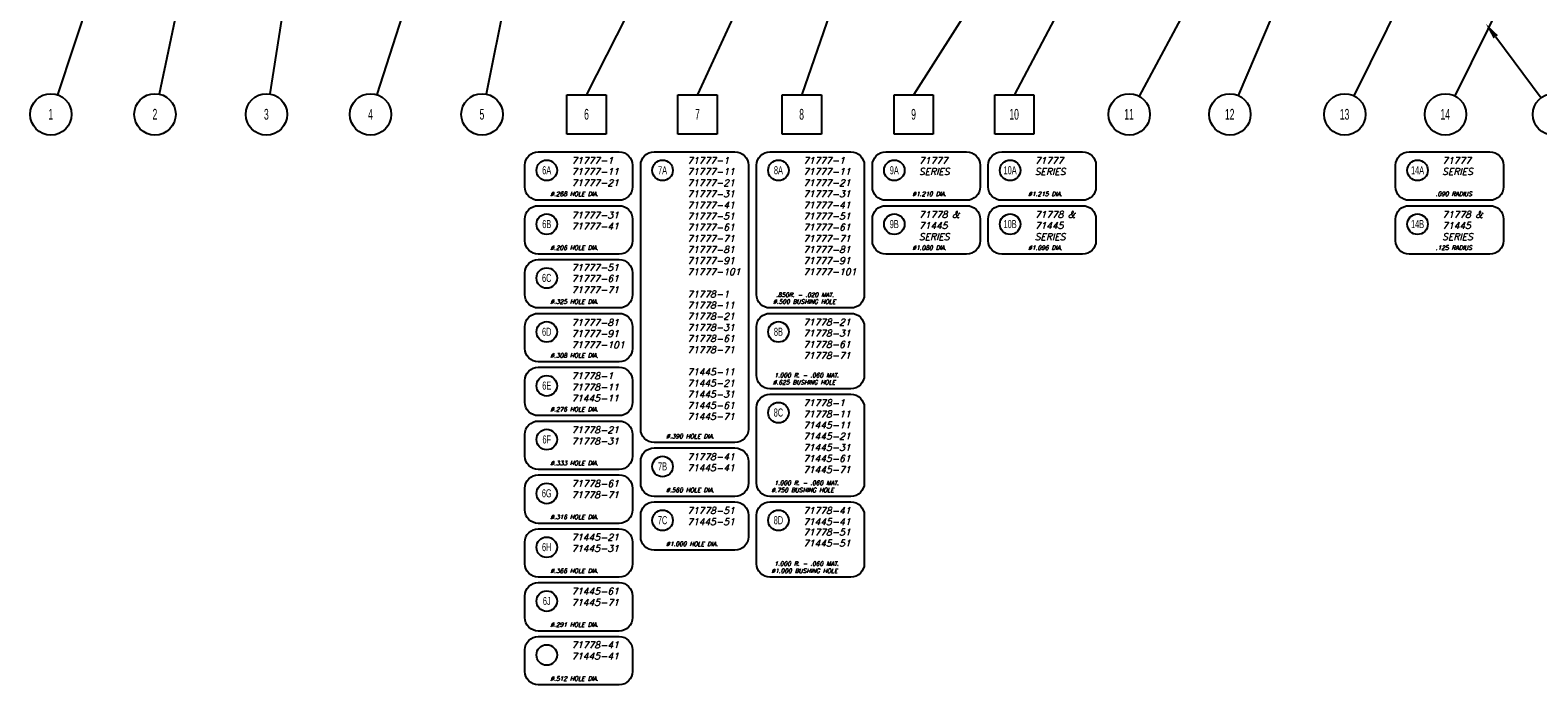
# Model space of a CAD drawing. Header units: inches. Extents: x 220 to 877, y 4 to 174.
# Tile 339 of 656: x 405 to 419, y 144 to 150. Entities that reach past the tile are written whole.
import ezdxf

# ---------------------------------------------------------------- set-up
doc = ezdxf.new("R2010")
doc.units = ezdxf.units.IN
doc.header["$LTSCALE"] = 0.5
doc.header["$MEASUREMENT"] = 0
for name, color, linetype in [('APP-M-S', 30, 'Continuous'), ('SID-M-D', 42, 'Continuous'), ('SID-M-M', 233, 'Continuous'), ('SID-M-S', 105, 'Continuous')]:
    doc.layers.add(name, color=color, linetype=linetype)
doc.styles.add('I', font='ITALIC.SHX')
doc.styles.add('SLDTEXTSTYLE0', font='TXT', dxfattribs={"width": 0.595745})

msp = doc.modelspace()

# ---------------------------------------------------------------- linework, layer by layer
at = {"layer": 'SID-M-M'}
for points in [[(409.518, 148.40719), (409.518, 148.60719, -0.41421356), (409.643, 148.73219), (410.393, 148.73219, -0.41421356), (410.518, 148.60719), (410.518, 148.40719, -0.41421356), (410.393, 148.28219), (409.643, 148.28219, -0.41421356)], [(410.593, 146.15719), (410.593, 148.60719, -0.41421356), (410.718, 148.73219), (411.468, 148.73219, -0.41421356), (411.593, 148.60719), (411.593, 146.15719, -0.41421356), (411.468, 146.03219), (410.718, 146.03219, -0.41421356)], [(411.668, 147.40719), (411.668, 148.60719, -0.41421356), (411.793, 148.73219), (412.543, 148.73219, -0.41421356), (412.668, 148.60719), (412.668, 147.40719, -0.41421356), (412.543, 147.28219), (411.793, 147.28219, -0.41421356)], [(412.743, 148.40719), (412.743, 148.60719, -0.41421356), (412.868, 148.73219), (413.618, 148.73219, -0.41421356), (413.743, 148.60719), (413.743, 148.40719, -0.41421356), (413.618, 148.28219), (412.868, 148.28219, -0.41421356)], [(413.818, 148.40719), (413.818, 148.60719, -0.41421356), (413.943, 148.73219), (414.693, 148.73219, -0.41421356), (414.818, 148.60719), (414.818, 148.40719, -0.41421356), (414.693, 148.28219), (413.943, 148.28219, -0.41421356)], [(417.59866, 148.40719), (417.59866, 148.60719, -0.41421356), (417.72366, 148.73219), (418.47366, 148.73219, -0.41421356), (418.59866, 148.60719), (418.59866, 148.40719, -0.41421356), (418.47366, 148.28219), (417.72366, 148.28219, -0.41421356)], [(409.518, 147.90719), (409.518, 148.10719, -0.41421356), (409.643, 148.23219), (410.393, 148.23219, -0.41421356), (410.518, 148.10719), (410.518, 147.90719, -0.41421356), (410.393, 147.78219), (409.643, 147.78219, -0.41421356)], [(412.743, 147.90719), (412.743, 148.10719, -0.41421356), (412.868, 148.23219), (413.618, 148.23219, -0.41421356), (413.743, 148.10719), (413.743, 147.90719, -0.41421356), (413.618, 147.78219), (412.868, 147.78219, -0.41421356)], [(413.818, 147.90719), (413.818, 148.10719, -0.41421356), (413.943, 148.23219), (414.693, 148.23219, -0.41421356), (414.818, 148.10719), (414.818, 147.90719, -0.41421356), (414.693, 147.78219), (413.943, 147.78219, -0.41421356)], [(417.59866, 147.90719), (417.59866, 148.10719, -0.41421356), (417.72366, 148.23219), (418.47366, 148.23219, -0.41421356), (418.59866, 148.10719), (418.59866, 147.90719, -0.41421356), (418.47366, 147.78219), (417.72366, 147.78219, -0.41421356)], [(409.518, 147.40719), (409.518, 147.60719, -0.41421356), (409.643, 147.73219), (410.393, 147.73219, -0.41421356), (410.518, 147.60719), (410.518, 147.40719, -0.41421356), (410.393, 147.28219), (409.643, 147.28219, -0.41421356)], [(409.518, 146.90719), (409.518, 147.10719, -0.41421356), (409.643, 147.23219), (410.393, 147.23219, -0.41421356), (410.518, 147.10719), (410.518, 146.90719, -0.41421356), (410.393, 146.78219), (409.643, 146.78219, -0.41421356)], [(411.668, 146.65719), (411.668, 147.10719, -0.41421356), (411.793, 147.23219), (412.543, 147.23219, -0.41421356), (412.668, 147.10719), (412.668, 146.65719, -0.41421356), (412.543, 146.53219), (411.793, 146.53219, -0.41421356)], [(409.518, 146.40719), (409.518, 146.60719, -0.41421356), (409.643, 146.73219), (410.393, 146.73219, -0.41421356), (410.518, 146.60719), (410.518, 146.40719, -0.41421356), (410.393, 146.28219), (409.643, 146.28219, -0.41421356)], [(411.668, 145.65719), (411.668, 146.35719, -0.41421356), (411.793, 146.48219), (412.543, 146.48219, -0.41421356), (412.668, 146.35719), (412.668, 145.65719, -0.41421356), (412.543, 145.53219), (411.793, 145.53219, -0.41421356)], [(409.518, 145.90719), (409.518, 146.10719, -0.41421356), (409.643, 146.23219), (410.393, 146.23219, -0.41421356), (410.518, 146.10719), (410.518, 145.90719, -0.41421356), (410.393, 145.78219), (409.643, 145.78219, -0.41421356)], [(410.593, 145.65719), (410.593, 145.85719, -0.41421356), (410.718, 145.98219), (411.468, 145.98219, -0.41421356), (411.593, 145.85719), (411.593, 145.65719, -0.41421356), (411.468, 145.53219), (410.718, 145.53219, -0.41421356)], [(409.518, 145.40719), (409.518, 145.60719, -0.41421356), (409.643, 145.73219), (410.393, 145.73219, -0.41421356), (410.518, 145.60719), (410.518, 145.40719, -0.41421356), (410.393, 145.28219), (409.643, 145.28219, -0.41421356)], [(410.593, 145.15719), (410.593, 145.35719, -0.41421356), (410.718, 145.48219), (411.468, 145.48219, -0.41421356), (411.593, 145.35719), (411.593, 145.15719, -0.41421356), (411.468, 145.03219), (410.718, 145.03219, -0.41421356)], [(411.668, 144.90719), (411.668, 145.35719, -0.41421356), (411.793, 145.48219), (412.543, 145.48219, -0.41421356), (412.668, 145.35719), (412.668, 144.90719, -0.41421356), (412.543, 144.78219), (411.793, 144.78219, -0.41421356)], [(409.518, 144.90719), (409.518, 145.10719, -0.41421356), (409.643, 145.23219), (410.393, 145.23219, -0.41421356), (410.518, 145.10719), (410.518, 144.90719, -0.41421356), (410.393, 144.78219), (409.643, 144.78219, -0.41421356)], [(409.518, 144.40719), (409.518, 144.60719, -0.41421356), (409.643, 144.73219), (410.393, 144.73219, -0.41421356), (410.518, 144.60719), (410.518, 144.40719, -0.41421356), (410.393, 144.28219), (409.643, 144.28219, -0.41421356)], [(409.518, 143.90719), (409.518, 144.10719, -0.41421356), (409.643, 144.23219), (410.393, 144.23219, -0.41421356), (410.518, 144.10719), (410.518, 143.90719, -0.41421356), (410.393, 143.78219), (409.643, 143.78219, -0.41421356)]]:
    msp.add_lwpolyline(points, format="xyb", close=True, dxfattribs=at)
for centre in [(409.72127, 148.55994), (410.79627, 148.55994), (411.87127, 148.55994), (412.94627, 148.55994), (414.02127, 148.55994), (417.80194, 148.55994), (409.72127, 148.05994), (412.94627, 148.05994), (414.02127, 148.05994), (417.80194, 148.05994), (409.72127, 147.55994), (409.72127, 147.05994), (411.87127, 147.05994), (409.72127, 146.55994), (411.87127, 146.30994), (409.72127, 146.05994), (410.79627, 145.80994), (409.72127, 145.55994), (410.79627, 145.30994), (411.87127, 145.30994), (409.72127, 145.05994), (409.72127, 144.55994), (409.72127, 144.05994)]:
    msp.add_circle(centre, 0.09531, dxfattribs=at)
at = {"layer": 'SID-M-S'}
for p, q in [((421.17251, 161.08136), (416.13616, 149.25682)), ((421.65187, 158.2505), (417.21217, 149.25235)), ((414.53677, 158.06716), (410.09147, 149.26377)), ((418.56435, 157.80353), (413.12625, 149.26377)), ((414.9473, 157.61136), (411.12129, 149.26377)), ((414.96527, 157.60248), (412.08732, 149.26377)), ((410.77237, 157.32192), (409.15869, 149.26846)), ((418.3314, 157.32453), (414.06038, 149.26377)), ((422.13662, 157.31008), (418.14654, 149.25223)), ((407.75163, 157.0222), (406.1256, 149.26811)), ((410.60701, 156.97992), (408.14499, 149.2631)), ((407.25951, 155.52682), (405.18068, 149.26242)), ((407.99849, 154.64579), (407.15047, 149.26986)), ((417.18484, 152.91244), (415.21766, 149.24931)), ((418.52689, 149.79981), (418.94868, 149.23406)), ((409.9092, 148.89757), (409.9092, 149.26211)), ((409.9092, 149.26211), (410.27374, 149.26211)), ((410.27374, 149.26211), (410.27374, 148.89757)), ((410.93902, 148.89757), (410.93902, 149.26211)), ((410.93902, 149.26211), (411.30356, 149.26211)), ((411.30356, 149.26211), (411.30356, 148.89757)), ((411.90505, 148.89757), (411.90505, 149.26211)), ((411.90505, 149.26211), (412.26959, 149.26211)), ((412.26959, 149.26211), (412.26959, 148.89757)), ((412.94398, 148.89757), (412.94398, 149.26211)), ((412.94398, 149.26211), (413.30852, 149.26211)), ((413.30852, 149.26211), (413.30852, 148.89757)), ((413.87811, 148.89757), (413.87811, 149.26211)), ((413.87811, 149.26211), (414.24265, 149.26211)), ((414.24265, 149.26211), (414.24265, 148.89757)), ((410.27374, 148.89757), (409.9092, 148.89757)), ((411.30356, 148.89757), (410.93902, 148.89757)), ((412.26959, 148.89757), (411.90505, 148.89757)), ((413.30852, 148.89757), (412.94398, 148.89757)), ((414.24265, 148.89757), (413.87811, 148.89757))]:
    msp.add_line(p, q, dxfattribs=at)
for centre in [(405.12009, 149.07984), (406.08611, 149.07984), (407.12049, 149.07984), (408.08652, 149.07984), (409.12089, 149.07984), (415.12665, 149.07984), (416.06078, 149.07984), (417.12705, 149.07984), (418.06118, 149.07984), (419.06366, 149.07984)]:
    msp.add_circle(centre, 0.19237, dxfattribs=at)
msp.add_solid([(418.50604, 149.78427), (418.43364, 149.92488), (418.50604, 149.78427), (418.54773, 149.81535)], dxfattribs=at)

# ---------------------------------------------------------------- texts
at = {"layer": 'APP-M-S', "char_height": 0.04, "width": 0.77334, "attachment_point": 1, "style": 'I'}
for s, insert in [('{Ø.268 HOLE DIA.}', (409.75474, 148.3612)), ('{Ø1.210 DIA.}', (413.11426, 148.3612)), ('{Ø1.215 DIA.}', (414.18926, 148.3612)), ('{.090 RADIUS}', (417.96993, 148.3612)), ('{Ø.206 HOLE DIA.}', (409.75474, 147.8612)), ('{Ø1.080 DIA.}', (413.11426, 147.8612)), ('{Ø1.096 DIA.}', (414.18926, 147.8612)), ('{.125 RADIUS}', (417.96993, 147.8612)), ('{Ø.325 HOLE DIA.}', (409.75474, 147.3612)), ('{Ø.500 BUSHING HOLE}', (411.82195, 147.3612)), ('{.850R. - .020 MAT.}', (411.84824, 147.4242)), ('{Ø.308 HOLE DIA.}', (409.75474, 146.8612)), ('{1.000 R. - .060 MAT.}', (411.83235, 146.67759)), ('{Ø.625 BUSHING HOLE}', (411.81968, 146.6112)), ('{Ø.276 HOLE DIA.}', (409.75474, 146.3612)), ('{Ø.390 HOLE DIA.}', (410.82974, 146.1112)), ('{Ø.333 HOLE DIA.}', (409.75474, 145.8612)), ('{1.000 R. - .060 MAT.}', (411.83235, 145.67759)), ('{Ø.560 HOLE DIA.}', (410.82974, 145.6112)), ('{Ø.750 BUSHING HOLE}', (411.80607, 145.6112)), ('{Ø.316 HOLE DIA.}', (409.75474, 145.3612)), ('{Ø1.000 HOLE DIA.}', (410.82974, 145.1112)), ('{Ø.366 HOLE DIA.}', (409.75474, 144.8612)), ('{Ø1.000 BUSHING HOLE}', (411.80607, 144.8612)), ('{1.000 R. - .060 MAT.}', (411.83235, 144.92759)), ('{Ø.291 HOLE DIA.}', (409.75474, 144.3612)), ('{Ø.512 HOLE DIA.}', (409.75474, 143.8612))]:
    msp.add_mtext(s, dxfattribs=dict(at, insert=insert))
at = {"layer": 'SID-M-D', "char_height": 0.075, "attachment_point": 2, "style": 'SLDTEXTSTYLE0'}
for s, insert in [('{6A}', (409.72124, 148.59886)), ('{7A}', (410.79624, 148.59886)), ('{8A}', (411.87124, 148.59886)), ('{9A}', (412.94624, 148.59886)), ('{10A}', (414.02124, 148.59886)), ('{14A}', (417.80191, 148.59886)), ('{6B}', (409.72124, 148.09886)), ('{9B}', (412.94624, 148.09886)), ('{10B}', (414.02124, 148.09886)), ('{14B}', (417.80191, 148.09886)), ('{6C}', (409.72124, 147.59886)), ('{6D}', (409.72124, 147.09886)), ('{8B }', (411.87124, 147.09886)), ('{6E}', (409.72124, 146.59886)), ('{8C }', (411.87124, 146.34886)), ('{6F}', (409.72124, 146.09886)), ('{7B }', (410.79624, 145.84886)), ('{6G }', (409.72124, 145.59886)), ('{7C}', (410.79624, 145.34886)), ('{8D }', (411.87124, 145.34886)), ('{6H }', (409.72124, 145.09886)), ('{6J }', (409.72124, 144.59886))]:
    msp.add_mtext(s, dxfattribs=dict(at, insert=insert))
at = {"layer": 'SID-M-D', "char_height": 0.062, "width": 0.502552, "attachment_point": 1, "style": 'I'}
for s, insert in [('{71777-1\\P71777-11\\P71777-21}', (409.94967, 148.68265)), ('{71777-1\\P71777-11\\P71777-21\\P71777-31\\P71777-41\\P71777-51\\P71777-61\\P71777-71\\P71777-81\\P71777-91\\P71777-101\\P\\P71778-1\\P71778-11\\P71778-21\\P71778-31\\P71778-61\\P71778-71\\P\\P71445-11\\P71445-21\\P71445-31\\P71445-61\\P71445-71}', (411.02467, 148.68265)), ('{71777-1\\P71777-11\\P71777-21\\P71777-31\\P71777-41\\P71777-51\\P71777-61\\P71777-71\\P71777-81\\P71777-91\\P71777-101}', (412.09967, 148.68265)), ('{71777 SERIES}', (413.17467, 148.68265)), ('{71777 SERIES}', (414.24967, 148.68265)), ('{71777 SERIES}', (418.03034, 148.68265)), ('{71777-31\\P71777-41}', (409.94967, 148.17571)), ('{71778 & \\P71445 SERIES}', (413.17467, 148.18177)), ('{71778 & \\P71445 SERIES}', (414.24967, 148.18177)), ('{71778 & \\P71445 SERIES}', (418.03034, 148.18177)), ('{71777-51\\P71777-61\\P71777-71}', (409.94967, 147.68939)), ('{71778-21\\P71778-31\\P71778-61\\P71778-71}', (412.09967, 147.18177)), ('{71777-81\\P71777-91\\P71777-101}', (409.94967, 147.17797)), ('{71778-1\\P71778-11\\P71445-11}', (409.94967, 146.68177)), ('{71778-1\\P71778-11\\P71445-11\\P71445-21\\P71445-31\\P71445-61\\P71445-71}', (412.09967, 146.43177)), ('{71778-21\\P71778-31}', (409.94967, 146.1805)), ('{71778-41\\P71445-41}', (411.02467, 145.93177)), ('{71778-61\\P71778-71}', (409.94967, 145.68177)), ('{71778-51\\P71445-51}', (411.02467, 145.43177)), ('{71778-41\\P71445-41}', (412.09967, 145.43177)), ('{71778-51\\P71445-51}', (412.09967, 145.23177)), ('{71445-21\\P71445-31}', (409.94967, 145.18364)), ('{71445-61\\P71445-71}', (409.94967, 144.68241)), ('{71778-41\\P71445-41}', (409.94967, 144.18399))]:
    msp.add_mtext(s, dxfattribs=dict(at, insert=insert))
at = {"layer": 'SID-M-S', "char_height": 0.1, "attachment_point": 2, "style": 'SLDTEXTSTYLE0'}
for s, insert in [('1', (405.11908, 149.13094)), ('2', (406.08511, 149.13094)), ('3', (407.11948, 149.13094)), ('4', (408.08551, 149.13094)), ('5', (409.11988, 149.13094)), ('6', (410.09047, 149.13094)), ('7', (411.12029, 149.13094)), ('8', (412.08631, 149.13094)), ('9', (413.12524, 149.13094)), ('10', (414.05836, 149.13094)), ('11', (415.12464, 149.13094)), ('12', (416.05877, 149.13094)), ('13', (417.12504, 149.13094)), ('14', (418.05917, 149.13094))]:
    msp.add_mtext(s, dxfattribs=dict(at, insert=insert))

doc.saveas('drawing.dxf')
